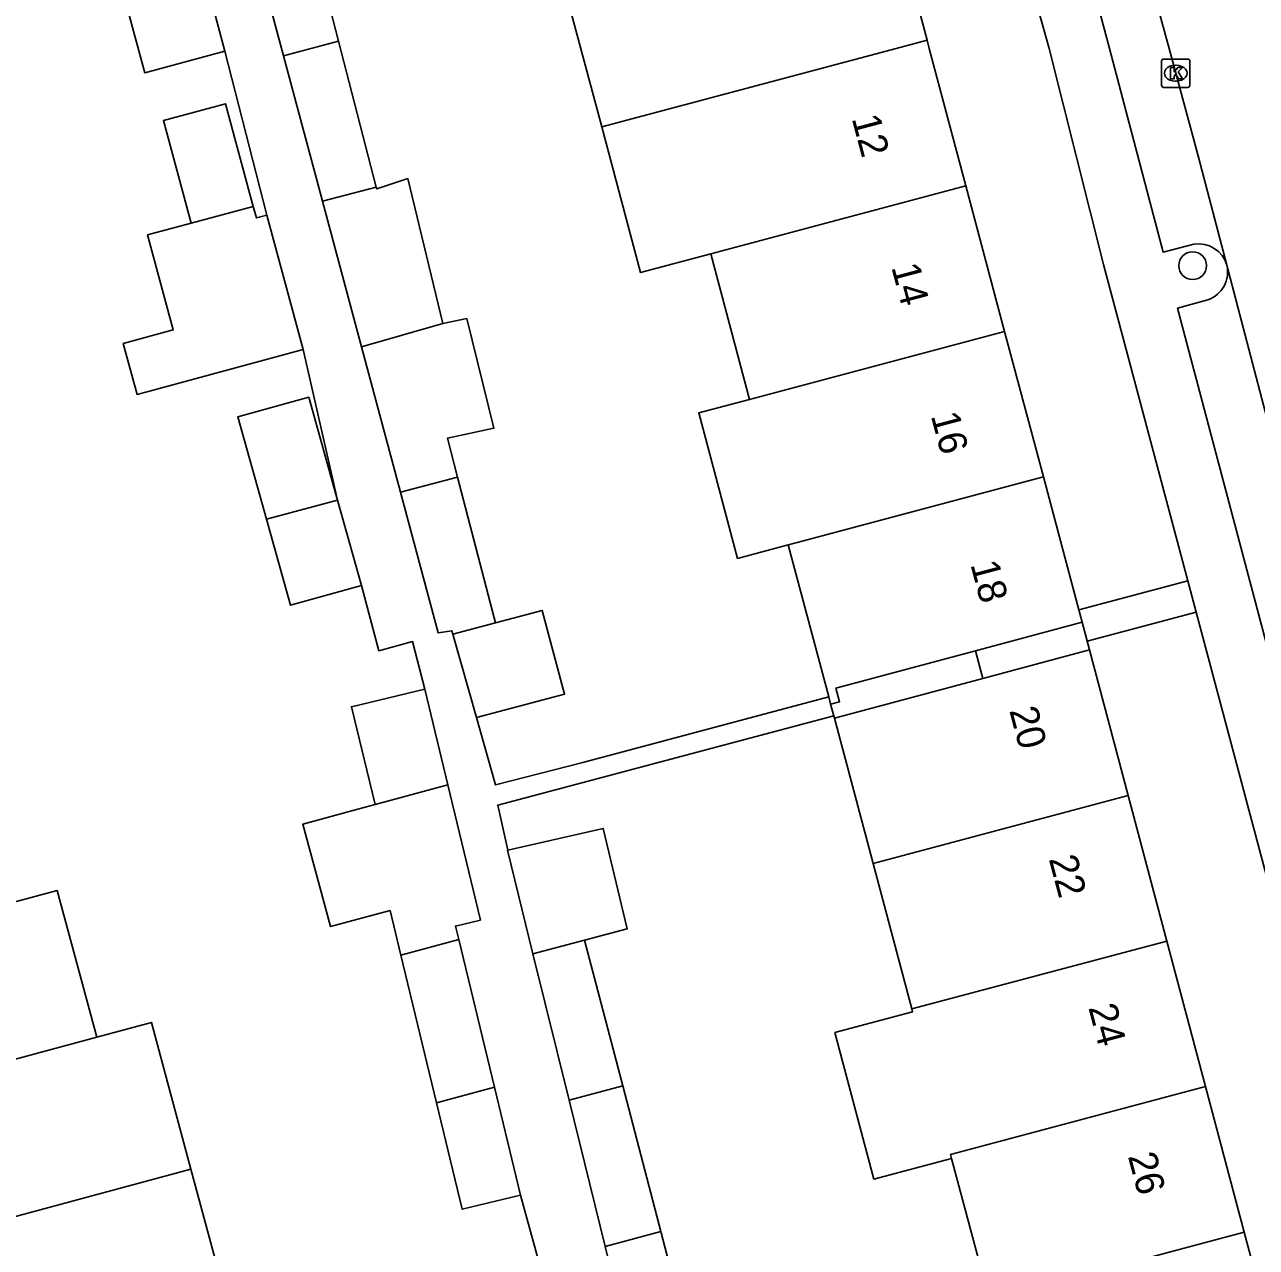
# Model space of a CAD drawing. Extents: x 162542 to 163144, y 380786 to 381511.
# Drawn here: x 162710.18 to 162753.59, y 380957.74 to 381000.84 of the extents above; entities that cross this region are included whole.
import ezdxf

# ---------------------------------------------------------------- set-up
doc = ezdxf.new("R2010")
doc.units = 0
for name, color, linetype in [('IMGEO_Boom', 7, 'Continuous'), ('IMGEO_Kolk', 7, 'Continuous'), ('IMGEO_Pand', 7, 'Continuous'), ('IMGEO_Pand_nummerreeks', 7, 'Continuous'), ('IMGEO_Pand_overbouw', 7, 'Continuous'), ('IMGEO_Rijbaan_lokaal_open', 7, 'Continuous'), ('IMGEO_Voetpad_open', 7, 'Continuous')]:
    doc.layers.add(name, color=color, linetype=linetype)

msp = doc.modelspace()

# ---------------------------------------------------------------- linework, layer by layer
at = {"layer": 'IMGEO_Boom'}
msp.add_circle((162751.341, 380992.348), 0.489, dxfattribs=at)
at = {"layer": 'IMGEO_Kolk'}
for p, q in [((162750.245, 380998.705), (162750.245, 380999.557)), ((162750.32, 380999.631), (162751.172, 380999.631)), ((162750.733, 380999.411), (162750.758, 380999.411)), ((162751.246, 380999.557), (162751.246, 380998.705)), ((162751.172, 380998.631), (162750.32, 380998.631)), ((162750.756, 380998.851), (162750.731, 380998.851))]:
    msp.add_line(p, q, dxfattribs=at)
for points in [[(162750.245, 380998.705), (162750.245, 380999.557)], [(162750.32, 380999.631), (162751.172, 380999.631)], [(162751.246, 380999.557), (162751.246, 380998.705)], [(162750.566, 380999.331), (162750.689, 380999.331), (162750.689, 380999.18), (162750.819, 380999.331), (162750.983, 380999.331), (162750.837, 380999.18), (162750.99, 380998.931), (162750.838, 380998.931), (162750.753, 380999.095), (162750.689, 380999.028), (162750.689, 380998.931), (162750.566, 380998.931), (162750.566, 380999.331)], [(162751.172, 380998.631), (162750.32, 380998.631)]]:
    msp.add_lwpolyline(points, dxfattribs=at)
for centre, start, end in [((162750.322, 380999.555), 91.552, 178.448), ((162750.322, 380999.555), 91.552, 178.448), ((162751.17, 380999.555), 1.552, 88.448), ((162751.17, 380999.555), 1.552, 88.448), ((162750.322, 380998.707), 181.552, 268.448), ((162750.322, 380998.707), 181.552, 268.448), ((162751.17, 380998.707), 271.552, 358.448), ((162751.17, 380998.707), 271.552, 358.448)]:
    msp.add_arc(centre, 0.0765, start, end, dxfattribs=at)
for centre, major_axis, ratio, start_param, end_param in [((162750.732, 380999.131), (-0.387, 0.002), 0.722429, 4.712389, 7.853982), ((162750.757, 380999.131), (-0.39, 0.002), 0.717154, 1.570796, 4.712389)]:
    msp.add_ellipse(centre, major_axis=major_axis, ratio=ratio, start_param=start_param, end_param=end_param, dxfattribs=at)
at = {"layer": 'IMGEO_Pand'}
for points in [[(162719.82, 381005.798), (162721.245, 381000.262)], [(162741.985, 381000.29), (162740.62, 381005.421)], [(162719.299, 380999.744), (162717.819, 381005.264)], [(162715.911, 381004.838), (162716.807, 381001.498), (162717.235, 380999.903)], [(162717.235, 380999.903), (162714.413, 380999.146), (162713.984, 381000.742), (162713.089, 381004.076)], [(162730.518, 380997.236), (162729.151, 381002.367), (162731.622, 381003.025)], [(162721.245, 381000.262), (162719.299, 380999.744)], [(162721.245, 381000.262), (162722.57, 380995.119)], [(162730.518, 380997.236), (162740.895, 381000), (162741.985, 381000.29)], [(162743.35, 380995.158), (162742.062, 381000), (162741.985, 381000.29)], [(162720.674, 380994.614), (162719.299, 380999.744)], [(162716.048, 380993.844), (162715.071, 380997.462), (162717.257, 380998.052), (162718.234, 380994.435)], [(162734.356, 380992.762), (162731.885, 380992.104), (162730.518, 380997.236)], [(162720.674, 380994.614), (162722.57, 380995.119)], [(162722.57, 380995.119), (162722.588, 380995.051), (162723.678, 380995.414), (162724.914, 380990.308)], [(162734.356, 380992.762), (162743.35, 380995.158)], [(162744.715, 380990.028), (162743.35, 380995.158)], [(162722.049, 380989.483), (162720.674, 380994.614)], [(162718.234, 380994.435), (162716.048, 380993.844)], [(162718.234, 380994.435), (162718.344, 380994.027), (162718.712, 380994.126)], [(162719.992, 380989.389), (162714.14, 380987.808), (162713.655, 380989.603), (162715.416, 380990.078), (162714.51, 380993.429), (162716.048, 380993.844)], [(162718.712, 380994.126), (162719.992, 380989.389)], [(162735.722, 380987.632), (162734.356, 380992.762)], [(162724.914, 380990.308), (162722.049, 380989.483)], [(162724.914, 380990.308), (162725.758, 380990.483), (162726.716, 380986.611), (162725.08, 380986.261), (162725.435, 380984.891)], [(162735.722, 380987.632), (162744.715, 380990.028)], [(162746.08, 380984.896), (162744.715, 380990.028)], [(162723.423, 380984.355), (162722.049, 380989.483)], [(162718.696, 380983.403), (162717.689, 380987.011), (162720.192, 380987.709), (162721.205, 380984.08)], [(162737.088, 380982.502), (162735.304, 380982.026), (162733.937, 380987.156), (162735.722, 380987.632)], [(162723.423, 380984.355), (162725.435, 380984.891)], [(162725.435, 380984.891), (162726.721, 380979.933), (162726.768, 380979.754)], [(162737.088, 380982.502), (162737.405, 380982.586), (162746.08, 380984.896)], [(162746.08, 380984.896), (162747.326, 380980.213)], [(162725.272, 380979.355), (162725.239, 380979.472), (162724.752, 380979.397), (162723.423, 380984.355)], [(162718.696, 380983.403), (162721.205, 380984.08)], [(162721.205, 380984.08), (162722.045, 380981.071)], [(162722.045, 380981.071), (162719.542, 380980.372), (162718.696, 380983.403)], [(162738.516, 380977.142), (162737.088, 380982.502)], [(162726.101, 380976.415), (162729.207, 380977.242), (162728.421, 380980.194), (162726.768, 380979.754)], [(162747.326, 380980.213), (162747.443, 380979.774), (162743.687, 380978.763), (162738.772, 380977.454), (162738.901, 380976.971), (162738.584, 380976.886), (162738.516, 380977.142)], [(162726.768, 380979.754), (162725.272, 380979.355)], [(162726.101, 380976.415), (162725.272, 380979.355)], [(162738.715, 380976.393), (162743.945, 380977.797), (162747.702, 380978.798)], [(162749.067, 380973.666), (162747.702, 380978.798)], [(162722.528, 380973.344), (162721.695, 380976.795), (162724.283, 380977.42)], [(162724.283, 380977.42), (162725.096, 380974.038)], [(162740.079, 380971.272), (162738.715, 380976.393)], [(162725.096, 380974.038), (162722.528, 380973.344)], [(162725.096, 380974.038), (162726.241, 380969.277), (162725.36, 380969.065), (162725.476, 380968.587)], [(162723.44, 380968.037), (162723.06, 380969.611), (162720.958, 380969.043), (162719.981, 380972.655), (162722.181, 380973.25), (162722.528, 380973.344)], [(162740.079, 380971.272), (162749.067, 380973.666)], [(162750.432, 380968.535), (162749.067, 380973.666)], [(162727.21, 380971.738), (162730.569, 380972.505), (162731.408, 380968.962), (162729.913, 380968.564)], [(162728.094, 380968.08), (162727.192, 380971.734), (162727.21, 380971.738)], [(162741.446, 380966.141), (162740.079, 380971.272)], [(162709.18, 380969.739), (162711.326, 380970.316), (162712.718, 380965.145)], [(162723.44, 380968.037), (162725.476, 380968.587)], [(162725.476, 380968.587), (162726.733, 380963.384)], [(162729.913, 380968.564), (162728.094, 380968.08)], [(162729.913, 380968.564), (162731.257, 380963.426)], [(162750.432, 380968.535), (162741.446, 380966.141)], [(162751.797, 380963.403), (162750.432, 380968.535)], [(162724.696, 380962.834), (162723.44, 380968.037)], [(162729.365, 380962.923), (162728.094, 380968.08)], [(162741.446, 380966.141), (162741.474, 380966.038), (162738.735, 380965.31), (162740.109, 380960.144), (162742.849, 380960.872)], [(162712.718, 380965.145), (162714.647, 380965.664), (162716.039, 380960.493)], [(162702.532, 380962.397), (162712.718, 380965.145)], [(162726.733, 380963.384), (162724.696, 380962.834)], [(162726.733, 380963.384), (162727.655, 380959.574)], [(162731.257, 380963.426), (162729.365, 380962.923)], [(162731.257, 380963.426), (162732.6, 380958.29)], [(162751.797, 380963.403), (162742.812, 380961.01), (162742.849, 380960.872)], [(162753.162, 380958.272), (162751.797, 380963.403)], [(162730.637, 380957.767), (162729.365, 380962.923)], [(162727.655, 380959.574), (162725.603, 380959.078), (162724.696, 380962.834)], [(162742.849, 380960.872), (162744.179, 380955.879)], [(162716.039, 380960.493), (162704.538, 380957.391)], [(162716.039, 380960.493), (162717.431, 380955.323)], [(162730.637, 380957.767), (162732.6, 380958.29)], [(162732.6, 380958.29), (162733.944, 380953.153)], [(162744.179, 380955.879), (162753.162, 380958.272)], [(162754.527, 380953.141), (162753.162, 380958.272)], [(162731.908, 380952.61), (162730.637, 380957.767)]]:
    msp.add_lwpolyline(points, dxfattribs=at)
at = {"layer": 'IMGEO_Pand_overbouw'}
for points in [[(162747.702, 380978.798), (162747.443, 380979.774), (162743.687, 380978.763), (162743.945, 380977.797)], [(162743.945, 380977.797), (162743.687, 380978.763), (162738.772, 380977.454), (162738.901, 380976.971), (162738.584, 380976.886), (162738.715, 380976.393)]]:
    msp.add_lwpolyline(points, close=True, dxfattribs=at)
at = {"layer": 'IMGEO_Rijbaan_lokaal_open'}
for points in [[(162752.55, 380992.366), (162751.554, 380996.167), (162750.511, 381000), (162748.173, 381008.523), (162747.039, 381012.667)], [(162757.798, 380972.409), (162754.617, 380984.472), (162752.55, 380992.366)]]:
    msp.add_lwpolyline(points, dxfattribs=at)
at = {"layer": 'IMGEO_Voetpad_open'}
for points in [[(162741.713, 381022.565), (162744.463, 381012.029), (162743.026, 381011.614), (162746.28, 381000), (162748.205, 380992.388), (162751.174, 380981.237)], [(162751.381, 380993.109), (162750.303, 380992.827), (162748.414, 381000), (162746.171, 381008.407)], [(162718.712, 380994.126), (162717.235, 380999.903)], [(162757.033, 380971.534), (162756.005, 380971.24), (162750.814, 380990.847), (162751.88, 380991.141)], [(162721.205, 380984.08), (162719.992, 380989.389)], [(162751.174, 380981.237), (162747.326, 380980.213)], [(162751.467, 380980.135), (162751.174, 380981.237)], [(162724.283, 380977.42), (162723.852, 380979.091), (162722.664, 380978.771), (162722.045, 380981.071)], [(162747.702, 380978.798), (162747.619, 380979.111), (162751.467, 380980.135)], [(162751.467, 380980.135), (162767.943, 380918.262)], [(162738.516, 380977.142), (162729.849, 380974.833), (162726.771, 380974.039), (162726.101, 380976.415)], [(162727.21, 380971.738), (162726.849, 380973.321), (162738.693, 380976.475), (162738.715, 380976.393)], [(162731.424, 380945.718), (162731.164, 380946.818), (162727.655, 380959.574)]]:
    msp.add_lwpolyline(points, dxfattribs=at)
for centre, radius, start, end in [((162751.541, 380992.069), 1.052, 16.3956, 98.7255), ((162751.527, 380992.13), 1.05, 289.6652, 12.9828)]:
    msp.add_arc(centre, radius, start, end, dxfattribs=at)

# ---------------------------------------------------------------- texts
at = {"layer": 'IMGEO_Pand_nummerreeks'}
for s, rotation, p in [('12', 284.8963, (162739.322, 380997.541)), ('14', 284.8963, (162740.717, 380992.299)), ('16', 284.8963, (162742.11, 380987.06)), ('18', 284.8967, (162743.505, 380981.818)), ('20', 284.8967, (162744.875, 380976.667)), ('22', 284.8963, (162746.267, 380971.434)), ('24', 284.8967, (162747.662, 380966.192)), ('26', 284.8967, (162749.056, 380960.953))]:
    msp.add_text(s, height=1, rotation=rotation, dxfattribs=at).set_placement(p)

doc.saveas('drawing.dxf')
